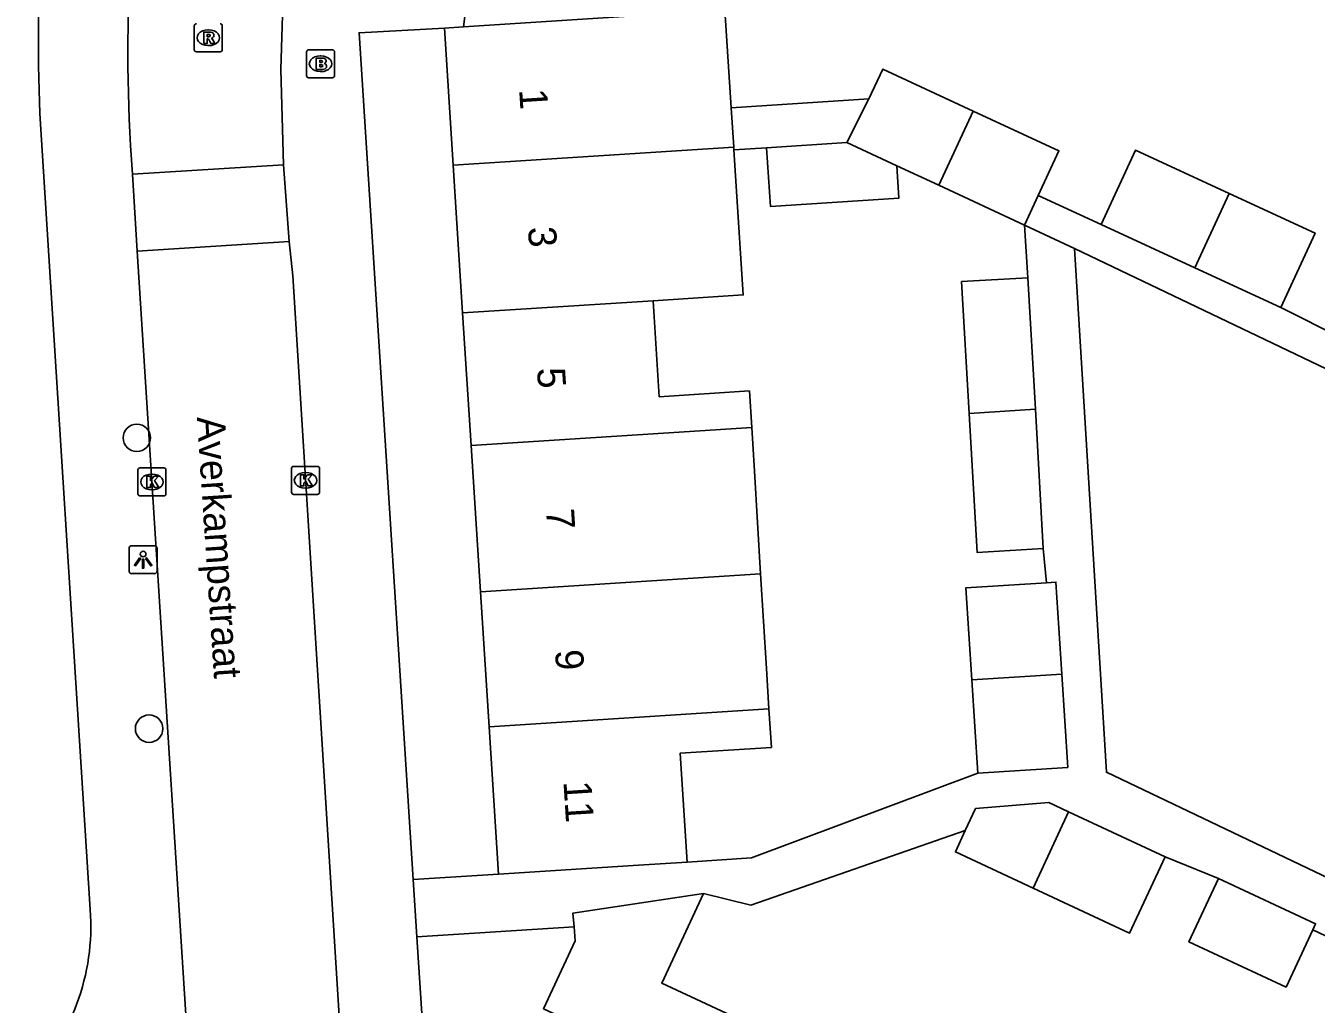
# Model space of a CAD drawing. Extents: x 159053 to 160041, y 380450 to 381422.
# Drawn here: x 159930.29 to 159976.34, y 381149.7 to 381184.61 of the extents above; entities that cross this region are included whole.
import ezdxf

# ---------------------------------------------------------------- set-up
doc = ezdxf.new("R2010")
doc.units = 0
for name, color, linetype in [('IMGEO_Boom', 7, 'Continuous'), ('IMGEO_Brandkraan', 7, 'Continuous'), ('IMGEO_Kolk', 7, 'Continuous'), ('IMGEO_Lichtpunt', 7, 'Continuous'), ('IMGEO_Openbare_ruimte_label', 7, 'Continuous'), ('IMGEO_Pand', 7, 'Continuous'), ('IMGEO_Pand_nummerreeks', 7, 'Continuous'), ('IMGEO_Rijbaan_lokaal_open', 7, 'Continuous'), ('IMGEO_Rioolput', 7, 'Continuous'), ('IMGEO_Voetpad_open', 7, 'Continuous')]:
    doc.layers.add(name, color=color, linetype=linetype)

msp = doc.modelspace()

# ---------------------------------------------------------------- linework, layer by layer
at = {"layer": 'IMGEO_Boom'}
for centre in [(159934.254, 381169.905), (159934.689, 381159.531)]:
    msp.add_circle(centre, 0.489, dxfattribs=at)
at = {"layer": 'IMGEO_Brandkraan'}
for p, q in [((159940.309, 381182.826), (159940.309, 381183.678)), ((159940.384, 381183.752), (159941.236, 381183.752)), ((159941.31, 381183.678), (159941.31, 381182.826)), ((159940.797, 381183.532), (159940.822, 381183.532)), ((159941.236, 381182.752), (159940.384, 381182.752)), ((159940.82, 381182.972), (159940.795, 381182.972))]:
    msp.add_line(p, q, dxfattribs=at)
for points in [[(159940.309, 381182.826), (159940.309, 381183.678)], [(159940.384, 381183.752), (159941.236, 381183.752)], [(159941.31, 381183.678), (159941.31, 381182.826)], [(159940.657, 381183.452), (159940.657, 381183.052), (159940.87, 381183.052)], [(159940.888, 381183.452), (159940.657, 381183.452)], [(159940.836, 381183.371), (159940.782, 381183.371), (159940.782, 381183.295)], [(159940.782, 381183.295), (159940.835, 381183.295)], [(159940.844, 381183.219), (159940.782, 381183.219), (159940.782, 381183.138)], [(159940.782, 381183.138), (159940.844, 381183.138)], [(159941.236, 381182.752), (159940.384, 381182.752)]]:
    msp.add_lwpolyline(points, dxfattribs=at)
for centre, radius, start, end in [((159940.386, 381183.676), 0.0765, 91.552, 178.448), ((159940.386, 381183.676), 0.0765, 91.552, 178.448), ((159941.234, 381183.676), 0.0765, 1.552, 88.448), ((159941.234, 381183.676), 0.0765, 1.552, 88.448), ((159940.837, 381183.333), 0.0379, 267.8285, 90.9355), ((159940.845, 381183.178), 0.0404, 269.8759, 90.5077), ((159940.892, 381183.307), 0.145, 59.4692, 91.5367), ((159940.917, 381183.354), 0.0922, 285.5137, 58.1501), ((159940.922, 381183.162), 0.105, 301.3115, 78.989), ((159940.386, 381182.828), 0.0765, 181.552, 268.448), ((159940.386, 381182.828), 0.0765, 181.552, 268.448), ((159940.876, 381183.303), 0.251, 268.6676, 293.5347), ((159941.234, 381182.828), 0.0765, 271.552, 358.448), ((159941.234, 381182.828), 0.0765, 271.552, 358.448)]:
    msp.add_arc(centre, radius, start, end, dxfattribs=at)
for centre, major_axis, ratio, start_param, end_param in [((159940.796, 381183.252), (-0.387, 0.002), 0.722429, 4.712389, 7.853982), ((159940.821, 381183.252), (-0.39, 0.002), 0.717154, 1.570796, 4.712389)]:
    msp.add_ellipse(centre, major_axis=major_axis, ratio=ratio, start_param=start_param, end_param=end_param, dxfattribs=at)
at = {"layer": 'IMGEO_Kolk'}
for p, q in [((159934.367, 381168.834), (159935.219, 381168.834)), ((159939.774, 381167.963), (159939.774, 381168.815)), ((159939.849, 381168.889), (159940.701, 381168.889)), ((159940.775, 381168.815), (159940.775, 381167.963)), ((159934.292, 381167.908), (159934.292, 381168.76)), ((159934.78, 381168.614), (159934.805, 381168.614)), ((159935.293, 381168.76), (159935.293, 381167.908)), ((159940.262, 381168.669), (159940.287, 381168.669)), ((159934.803, 381168.054), (159934.778, 381168.054)), ((159940.701, 381167.889), (159939.849, 381167.889)), ((159940.285, 381168.109), (159940.26, 381168.109)), ((159935.219, 381167.834), (159934.367, 381167.834))]:
    msp.add_line(p, q, dxfattribs=at)
for points in [[(159934.367, 381168.834), (159935.219, 381168.834)], [(159939.774, 381167.963), (159939.774, 381168.815)], [(159939.849, 381168.889), (159940.701, 381168.889)], [(159940.775, 381168.815), (159940.775, 381167.963)], [(159934.292, 381167.908), (159934.292, 381168.76)], [(159934.613, 381168.534), (159934.736, 381168.534), (159934.736, 381168.383), (159934.866, 381168.534), (159935.03, 381168.534), (159934.884, 381168.383), (159935.037, 381168.134), (159934.885, 381168.134), (159934.8, 381168.298), (159934.736, 381168.231), (159934.736, 381168.134), (159934.613, 381168.134), (159934.613, 381168.534)], [(159935.293, 381168.76), (159935.293, 381167.908)], [(159940.095, 381168.589), (159940.218, 381168.589), (159940.218, 381168.438), (159940.348, 381168.589), (159940.512, 381168.589), (159940.366, 381168.438), (159940.519, 381168.189), (159940.367, 381168.189), (159940.282, 381168.353), (159940.218, 381168.286), (159940.218, 381168.189), (159940.095, 381168.189), (159940.095, 381168.589)], [(159940.701, 381167.889), (159939.849, 381167.889)], [(159935.219, 381167.834), (159934.367, 381167.834)]]:
    msp.add_lwpolyline(points, dxfattribs=at)
for centre, start, end in [((159934.369, 381168.758), 91.552, 178.448), ((159934.369, 381168.758), 91.552, 178.448), ((159935.217, 381168.758), 1.552, 88.448), ((159935.217, 381168.758), 1.552, 88.448), ((159939.851, 381168.813), 91.552, 178.448), ((159939.851, 381168.813), 91.552, 178.448), ((159940.699, 381168.813), 1.552, 88.448), ((159940.699, 381168.813), 1.552, 88.448), ((159934.369, 381167.91), 181.552, 268.448), ((159934.369, 381167.91), 181.552, 268.448), ((159935.217, 381167.91), 271.552, 358.448), ((159935.217, 381167.91), 271.552, 358.448), ((159939.851, 381167.965), 181.552, 268.448), ((159939.851, 381167.965), 181.552, 268.448), ((159940.699, 381167.965), 271.552, 358.448), ((159940.699, 381167.965), 271.552, 358.448)]:
    msp.add_arc(centre, 0.0765, start, end, dxfattribs=at)
for centre, major_axis, ratio, start_param, end_param in [((159934.779, 381168.334), (-0.387, 0.002), 0.722429, 4.712389, 7.853982), ((159934.804, 381168.334), (-0.39, 0.002), 0.717154, 1.570796, 4.712389), ((159940.261, 381168.389), (-0.387, 0.002), 0.722429, 4.712389, 7.853982), ((159940.286, 381168.389), (-0.39, 0.002), 0.717154, 1.570796, 4.712389)]:
    msp.add_ellipse(centre, major_axis=major_axis, ratio=ratio, start_param=start_param, end_param=end_param, dxfattribs=at)
at = {"layer": 'IMGEO_Lichtpunt'}
for p, q in [((159934.88, 381166.057), (159934.072, 381166.057)), ((159934.88, 381166.057), (159934.072, 381166.057)), ((159933.978, 381165.962), (159933.978, 381165.155)), ((159933.978, 381165.962), (159933.978, 381165.155)), ((159934.974, 381165.155), (159934.974, 381165.962)), ((159934.974, 381165.155), (159934.974, 381165.962)), ((159934.072, 381165.061), (159934.88, 381165.061)), ((159934.072, 381165.061), (159934.88, 381165.061))]:
    msp.add_line(p, q, dxfattribs=at)
for points in [[(159934.352, 381165.626), (159934.391, 381165.598), (159934.203, 381165.336), (159934.165, 381165.363), (159934.352, 381165.626)], [(159934.454, 381165.578), (159934.501, 381165.578), (159934.501, 381165.256), (159934.454, 381165.256), (159934.454, 381165.578)], [(159934.564, 381165.598), (159934.602, 381165.625), (159934.789, 381165.363), (159934.75, 381165.335), (159934.564, 381165.598)]]:
    msp.add_lwpolyline(points, dxfattribs=at)
msp.add_circle((159934.477, 381165.76), 0.0994, dxfattribs=at)
for centre, start, end in [((159934.072, 381165.962), 90, 180), ((159934.072, 381165.962), 90, 180), ((159934.88, 381165.962), 0, 90), ((159934.88, 381165.962), 0, 90), ((159934.072, 381165.155), 180, 270), ((159934.072, 381165.155), 180, 270), ((159934.88, 381165.155), 270, 0), ((159934.88, 381165.155), 270, 360)]:
    msp.add_arc(centre, 0.0946, start, end, dxfattribs=at)
at = {"layer": 'IMGEO_Pand'}
for points in [[(159945.908, 381184.569), (159950.898, 381184.889), (159952.012, 381184.96), (159955.241, 381185.166)], [(159955.241, 381185.166), (159955.464, 381181.683)], [(159945.23, 381184.526), (159945.908, 381184.569)], [(159945.23, 381184.526), (159945.543, 381179.636)], [(159960.381, 381181.998), (159960.872, 381183.062), (159964.1, 381181.564)], [(159955.464, 381181.683), (159960.381, 381181.998)], [(159959.588, 381180.44), (159960.381, 381181.998)], [(159955.554, 381180.278), (159955.464, 381181.683)], [(159964.1, 381181.564), (159962.869, 381178.917)], [(159964.1, 381181.564), (159967.158, 381180.146), (159966.423, 381178.55)], [(159959.588, 381180.44), (159956.728, 381180.256)], [(159961.375, 381179.61), (159959.588, 381180.44)], [(159945.543, 381179.636), (159955.554, 381180.278)], [(159955.56, 381180.181), (159955.643, 381178.891), (159955.892, 381175.003), (159952.678, 381174.797)], [(159955.554, 381180.278), (159955.56, 381180.181)], [(159955.56, 381180.181), (159956.728, 381180.256)], [(159956.728, 381180.256), (159956.862, 381178.164), (159961.449, 381178.458), (159961.375, 381179.61)], [(159968.667, 381177.516), (159969.889, 381180.167), (159973.238, 381178.623)], [(159945.881, 381174.361), (159945.543, 381179.636)], [(159961.375, 381179.61), (159962.869, 381178.917)], [(159962.869, 381178.917), (159965.936, 381177.494)], [(159965.936, 381177.494), (159966.423, 381178.55)], [(159972.007, 381175.976), (159973.238, 381178.623)], [(159973.238, 381178.623), (159976.301, 381177.212), (159975.079, 381174.56)], [(159968.667, 381177.516), (159972.007, 381175.976)], [(159975.079, 381174.56), (159972.007, 381175.976)], [(159966.054, 381175.615), (159963.689, 381175.481), (159963.957, 381170.773)], [(159966.321, 381170.924), (159966.054, 381175.615)], [(159952.678, 381174.797), (159945.881, 381174.361)], [(159956.196, 381170.275), (159956.113, 381171.579), (159952.898, 381171.373), (159952.678, 381174.797)], [(159946.184, 381169.633), (159945.881, 381174.361)], [(159966.321, 381170.924), (159963.957, 381170.773)], [(159963.957, 381170.773), (159964.239, 381165.821), (159966.604, 381165.955)], [(159966.604, 381165.955), (159966.321, 381170.924)], [(159956.196, 381170.275), (159946.184, 381169.633)], [(159956.505, 381165.05), (159956.296, 381168.721), (159956.196, 381170.275)], [(159946.518, 381164.411), (159946.184, 381169.633)], [(159946.518, 381164.411), (159956.505, 381165.05)], [(159956.813, 381160.239), (159956.721, 381161.678), (159956.505, 381165.05)], [(159966.718, 381164.737), (159963.838, 381164.552), (159964.048, 381161.271)], [(159967.262, 381161.477), (159967.052, 381164.758), (159966.718, 381164.737)], [(159946.826, 381159.599), (159946.518, 381164.411)], [(159964.048, 381161.271), (159967.262, 381161.477)], [(159964.261, 381157.94), (159967.475, 381158.146), (159967.262, 381161.477)], [(159964.261, 381157.94), (159964.048, 381161.271)], [(159956.813, 381160.239), (159946.826, 381159.599)], [(159953.889, 381154.774), (159953.641, 381158.653), (159956.901, 381158.862), (159956.813, 381160.239)], [(159947.163, 381154.344), (159946.826, 381159.599)], [(159967.507, 381156.56), (159966.795, 381156.892), (159964.185, 381156.682), (159963.817, 381155.893)], [(159966.24, 381153.842), (159967.507, 381156.56)], [(159970.947, 381154.957), (159967.507, 381156.56)], [(159963.817, 381155.893), (159963.464, 381155.135), (159966.24, 381153.842)], [(159947.163, 381154.344), (159952.153, 381154.663), (159953.889, 381154.774)], [(159966.24, 381153.842), (159969.68, 381152.239), (159970.947, 381154.957)], [(159972.852, 381154.184), (159971.799, 381151.926), (159975.266, 381150.311), (159976.221, 381152.36)], [(159972.852, 381154.184), (159976.318, 381152.569), (159976.221, 381152.36)], [(159954.481, 381153.651), (159949.814, 381152.95), (159949.857, 381152.457)], [(159957.913, 381148.155), (159952.989, 381150.45), (159954.481, 381153.651)], [(159949.857, 381152.457), (159949.9, 381151.965), (159948.77, 381149.54), (159951.884, 381148.089), (159950.13, 381144.324), (159955.053, 381142.022)]]:
    msp.add_lwpolyline(points, dxfattribs=at)
at = {"layer": 'IMGEO_Rijbaan_lokaal_open'}
for points in [[(159939.777, 381189.286), (159939.69, 381188.629), (159939.503, 381186.527), (159939.395, 381183.043), (159939.483, 381179.65)], [(159934.032, 381180.341), (159934.097, 381179.313)], [(159934.097, 381179.313), (159939.483, 381179.65)], [(159939.483, 381179.65), (159939.688, 381176.908)], [(159934.271, 381176.569), (159934.097, 381179.313)], [(159939.688, 381176.908), (159934.271, 381176.569)], [(159939.688, 381176.908), (159939.817, 381175.69), (159941.673, 381146.055)], [(159934.271, 381176.569), (159936.178, 381146.53)]]:
    msp.add_lwpolyline(points, dxfattribs=at)
msp.add_arc((159991.565, 381183.704), 57.631, 175.91812, 183.34506, dxfattribs=at)
at = {"layer": 'IMGEO_Rioolput'}
for p, q in [((159936.303, 381183.754), (159936.303, 381184.606)), ((159936.791, 381184.46), (159936.816, 381184.46)), ((159937.304, 381184.606), (159937.304, 381183.754)), ((159937.23, 381183.68), (159936.378, 381183.68)), ((159936.814, 381183.9), (159936.789, 381183.9))]:
    msp.add_line(p, q, dxfattribs=at)
for points in [[(159936.303, 381183.754), (159936.303, 381184.606)], [(159937.304, 381184.606), (159937.304, 381183.754)], [(159936.892, 381184.378), (159936.64, 381184.38), (159936.64, 381183.98)], [(159936.64, 381183.98), (159936.764, 381183.98), (159936.764, 381184.142), (159936.775, 381184.142)], [(159936.818, 381184.299), (159936.764, 381184.299), (159936.764, 381184.218)], [(159936.764, 381184.218), (159936.816, 381184.218)], [(159936.822, 381184.113), (159936.893, 381183.98), (159937.033, 381183.98), (159936.968, 381184.106)], [(159937.23, 381183.68), (159936.378, 381183.68)]]:
    msp.add_lwpolyline(points, dxfattribs=at)
for centre, radius, start, end in [((159936.38, 381184.604), 0.0765, 91.552, 178.448), ((159936.38, 381184.604), 0.0765, 91.552, 178.448), ((159937.228, 381184.604), 0.0765, 1.552, 88.448), ((159937.228, 381184.604), 0.0765, 1.552, 88.448), ((159936.774, 381184.089), 0.0533, 26.0293, 88.6989), ((159936.8, 381184.407), 0.19, 274.7715, 282.9687), ((159936.824, 381184.203), 0.0964, 77.0061, 93.1865), ((159936.838, 381184.26), 0.0378, 276.6634, 79.6772), ((159936.891, 381184.268), 0.109, 350.3612, 89.416), ((159936.889, 381184.268), 0.112, 277.5842, 350.9817), ((159936.873, 381184.053), 0.108, 29.5134, 73.7905), ((159936.38, 381183.756), 0.0765, 181.552, 268.448), ((159936.38, 381183.756), 0.0765, 181.552, 268.448), ((159937.228, 381183.756), 0.0765, 271.552, 358.448), ((159937.228, 381183.756), 0.0765, 271.552, 358.448)]:
    msp.add_arc(centre, radius, start, end, dxfattribs=at)
for centre, major_axis, ratio, start_param, end_param in [((159936.79, 381184.18), (-0.387, 0.002), 0.722429, 4.712389, 7.853982), ((159936.815, 381184.18), (-0.39, 0.002), 0.717154, 1.570796, 4.712389)]:
    msp.add_ellipse(centre, major_axis=major_axis, ratio=ratio, start_param=start_param, end_param=end_param, dxfattribs=at)
at = {"layer": 'IMGEO_Voetpad_open'}
for points in [[(159946.7, 381190.78), (159946.27, 381187.405), (159945.908, 381184.569)], [(159944.119, 381154.149), (159942.185, 381184.36), (159945.23, 381184.526)], [(159932.59, 381153.074), (159930.792, 381181.475)], [(159966.423, 381178.55), (159968.667, 381177.516)], [(159965.936, 381177.494), (159967.718, 381176.667)], [(159966.054, 381175.615), (159965.936, 381177.494)], [(159967.718, 381176.667), (159993.025, 381164.568)], [(159986.122, 381149.733), (159968.855, 381157.976), (159967.718, 381176.667)], [(159975.079, 381174.56), (159977.281, 381173.448)], [(159966.718, 381164.737), (159966.604, 381165.955)], [(159953.889, 381154.774), (159956.194, 381154.921), (159964.261, 381157.94)], [(159954.481, 381153.651), (159956.169, 381153.23), (159963.817, 381155.893)], [(159970.947, 381154.957), (159972.852, 381154.184)], [(159944.119, 381154.149), (159947.163, 381154.344)], [(159944.25, 381152.099), (159944.119, 381154.149)], [(159949.857, 381152.457), (159944.25, 381152.099)], [(159976.221, 381152.36), (159981.719, 381149.748)], [(159944.589, 381146.81), (159944.25, 381152.099)]]:
    msp.add_lwpolyline(points, dxfattribs=at)
for centre, radius, start, end in [((159990.044, 381183.915), 59.302, 169.21636, 182.35857), ((159924.636, 381152.493), 7.976, 315.1607, 4.1792)]:
    msp.add_arc(centre, radius, start, end, dxfattribs=at)

# ---------------------------------------------------------------- texts
at = {"layer": 'IMGEO_Openbare_ruimte_label'}
msp.add_text('Averkampstraat', height=1, rotation=273.7836, dxfattribs=at).set_placement((159936.395, 381170.645))
at = {"layer": 'IMGEO_Pand_nummerreeks'}
for s, rotation, p in [('1', 273.6667, (159947.896, 381182.333)), ('3', 273.6667, (159948.211, 381177.417)), ('5', 273.6645, (159948.532, 381172.386)), ('7', 273.6645, (159948.855, 381167.355)), ('9', 273.6645, (159949.177, 381162.325)), ('11', 273.6645, (159949.477, 381157.641))]:
    msp.add_text(s, height=1, rotation=rotation, dxfattribs=at).set_placement(p)

doc.saveas('drawing.dxf')
